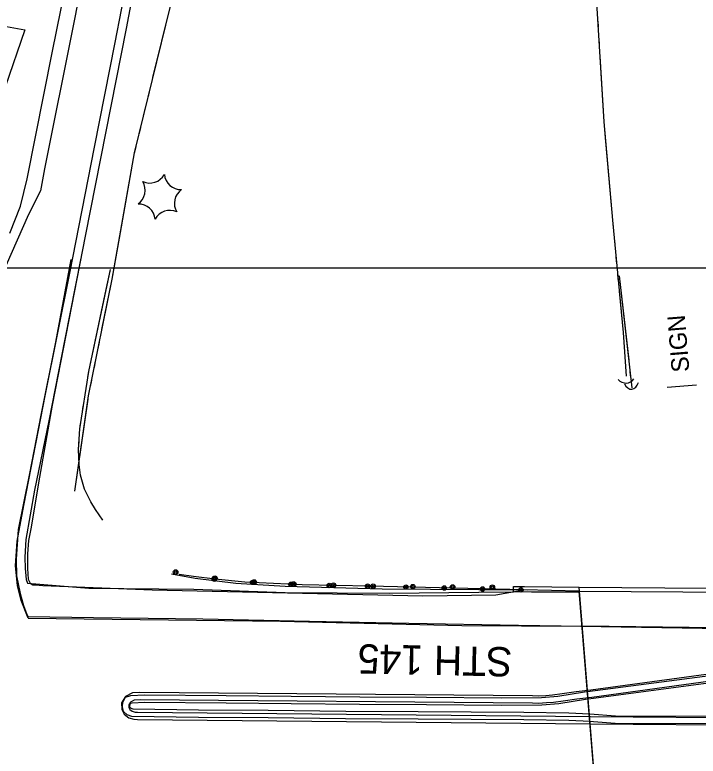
# Model space of a CAD drawing. Extents: x 353423 to 364002, y 127000 to 201942.
# Drawn here: x 361162.9 to 361396.1, y 133333.3 to 133586.3 of the extents above; entities that cross this region are included whole.
import ezdxf

# ---------------------------------------------------------------- set-up
doc = ezdxf.new("R2010")
doc.units = 0
for name, color, linetype in [('E_DTM_SlopeBottom', 7, 'Continuous'), ('E_DTM_SlopeTop', 7, 'Continuous'), ('E_FEN_Generic', 7, 'Continuous'), ('E_LAND_BrushLine', 7, 'Continuous'), ('E_LAND_TreeLine', 7, 'Continuous'), ('E_MISCPROP', 7, 'Continuous'), ('E_RW_IP', 7, 'Continuous'), ('E_STRUCT_WingWall', 7, 'Continuous')]:
    doc.layers.add(name, color=color, linetype=linetype)

msp = doc.modelspace()

# ---------------------------------------------------------------- linework, layer by layer
at = {"layer": 'E_DTM_SlopeBottom'}
for points in [[(361355.65, 133389.23), (361339.27, 133389.21), (361333.11, 133389.39), (361333.16, 133391.23), (361336.89, 133391.16), (361355.51, 133390.93)], [(361355.53, 133389.62), (361336.6, 133390.01)], [(361361.31, 133318.54), (361355.53, 133389.62), (361603.51, 133387.96), (361608.52, 133316.82), (361361.31, 133318.54)]]:
    msp.add_lwpolyline(points, dxfattribs=at)
msp.add_lwpolyline([(361355.51, 133390.93), (361603.68, 133389.08), (361610.01, 133317.21), (361361.37, 133319.02)], close=True, dxfattribs=at)
msp.add_arc((361371.46, 133463.95), 3.34, 219.7354, 325.975, dxfattribs=at)
msp.add_ellipse((361373.05, 133463.71), major_axis=(0.49, -5.19), ratio=0.577882, start_param=5.356056, end_param=7.210287, dxfattribs=at)
at = {"layer": 'E_DTM_SlopeTop'}
for points in [[(361161.2, 133511.76), (361164.87, 133521.02), (361167.15, 133530.37), (361175.78, 133573.92), (361184.33, 133616.03), (361194.88, 133670.98), (361203.38, 133713.36), (361211.25, 133753.17), (361222.88, 133811.54), (361233.82, 133867.85), (361244.6, 133921.39), (361254.5, 133972.67), (361264.3, 134021.69), (361273.68, 134072.57), (361285.45, 134133.01), (361294.9, 134181.59), (361300.01, 134213.11), (361305.57, 134250.02), (361310.47, 134288.69), (361314.36, 134329.52), (361317.47, 134371.73), (361319.29, 134413.15), (361320.08, 134455.19)], [(361325.19, 134423.75), (361323.86, 134393.44), (361322.14, 134362.44), (361319.97, 134333.33), (361317.58, 134307.07), (361313.56, 134270.44), (361309.9, 134242.61), (361304.84, 134208.49), (361298.85, 134174.07), (361290.43, 134130.24), (361280.4, 134078.31), (361268.57, 134018.15), (361257.14, 133960.29), (361246.81, 133907.92), (361238.31, 133863.33), (361226.57, 133804.86), (361210.12, 133721.09), (361193.74, 133637.94), (361182.79, 133582.49), (361172.98, 133533.73), (361171.68, 133526.22), (361167.62, 133518.1), (361155.87, 133491.9)], [(361167.5, 133380.42), (361165.03, 133386.4), (361163.77, 133391.43), (361163.16, 133398.27), (361163.7, 133406.62), (361166.01, 133418.79), (361173.35, 133456.82), (361181.62, 133498.12), (361190.11, 133541.13), (361197.12, 133576.88), (361203.68, 133610.4), (361210.61, 133645.03), (361218.41, 133684.58), (361226.95, 133729.63), (361235.37, 133771.13), (361242.87, 133809.04), (361251.1, 133851.77), (361262.21, 133907.51), (361271.14, 133953.18), (361279.63, 133997.13)], [(361212.74, 133644.32), (361200.9, 133581.68), (361186.88, 133510.81), (361175.6, 133453.08), (361171.01, 133426.6), (361168.46, 133411.39), (361167.6, 133406.84), (361167.27, 133402.36), (361167.24, 133397.3), (361167.45, 133393.73), (361168.09, 133392.36), (361169.04, 133391.8), (361169.9, 133391.73), (361172.44, 133391.58), (361209.74, 133390.08), (361302.21, 133388.01), (361327.05, 133388.3), (361336.6, 133390.01)], [(361182.07, 133502.82), (361176.75, 133474.54), (361171.8, 133449.71), (361167.85, 133429.15), (361164.05, 133410.65), (361163.41, 133400.48), (361163.49, 133394.87), (361164.74, 133388.8), (361165.86, 133384.7), (361166.6, 133382.57), (361167.24, 133381.17), (361167.45, 133380.95), (361189.71, 133380.56), (361227.11, 133380.17), (361263.44, 133379.42), (361297.41, 133378.72), (361334.81, 133378.01), (361356.64, 133377.66)], [(361185.4, 133503.3), (361180.02, 133475.62), (361174.5, 133447.77), (361169.61, 133424.09), (361166.6, 133407.18), (361166.35, 133401.15), (361166.44, 133397.36), (361166.81, 133393.53), (361167.21, 133392.34), (361188.19, 133390.63), (361223.99, 133390.27), (361255.16, 133389.18), (361290.64, 133388.87), (361321.31, 133389.25), (361333.11, 133389.39)], [(361167.5, 133380.42), (361253.61, 133379.34), (361315.53, 133377.91), (361356.05, 133377.66), (361432.08, 133376.45), (361503.32, 133375.81), (361604.66, 133374.88), (361651.83, 133374.71), (361699.96, 133379.58), (361741.02, 133383.8), (361757.71, 133385.96), (361777.79, 133388.8), (361784.51, 133392.68), (361787.47, 133396.07), (361789.75, 133400.8)], [(361604.92, 133375.03), (361553.24, 133375.77), (361494.89, 133376.2), (361445.02, 133376.58), (361402.18, 133377.06), (361356.64, 133377.66)], [(361422.26, 133364.4), (361359.56, 133355.8), (361354.47, 133355.2), (361349.68, 133354.55), (361346.45, 133354.1), (361344.2, 133353.93), (361341.62, 133353.81), (361339.62, 133353.86), (361205.6, 133355.04), (361203.02, 133354.86), (361200.65, 133353.68), (361199.33, 133351.48), (361199.38, 133349.27), (361200.24, 133347.64), (361201.77, 133346.41), (361203.55, 133345.87), (361204.75, 133345.81), (361359.34, 133344.28), (361476.15, 133343.39)], [(361358.35, 133355.33), (361401.02, 133360.96), (361422.65, 133363.88), (361424.79, 133364.16), (361426.4, 133364.3), (361429.76, 133364.33), (361471.17, 133364.09), (361506.89, 133363.89), (361542.55, 133363.58), (361577.03, 133363.29), (361606.15, 133363.08)], [(361422.61, 133361.92), (361359.88, 133353.32), (361354.78, 133352.72), (361350.03, 133352.07), (361346.71, 133351.61), (361344.35, 133351.44), (361341.64, 133351.3), (361339.57, 133351.36), (361205.68, 133352.54), (361203.69, 133352.4), (361202.42, 133351.77), (361201.84, 133350.81), (361201.86, 133349.92), (361202.21, 133349.26), (361202.96, 133348.66), (361203.98, 133348.35), (361204.82, 133348.31), (361359.36, 133346.78), (361476.16, 133345.89)], [(361358.68, 133352.85), (361401.35, 133358.49), (361422.98, 133361.4), (361425.06, 133361.67), (361426.52, 133361.8), (361429.76, 133361.83), (361471.16, 133361.59), (361506.87, 133361.39), (361542.53, 133361.08), (361577.01, 133360.79), (361606.13, 133360.58)], [(361359.26, 133345.16), (361351.97, 133345.41), (361336.63, 133345.66), (361318.63, 133345.8), (361300.53, 133345.9), (361275.82, 133345.98), (361249.36, 133346.4), (361225.54, 133346.49), (361202.85, 133346.81), (361201.26, 133347.36), (361200, 133348.51), (361199.65, 133350.13), (361199.8, 133351.74), (361200.64, 133353.42), (361202.49, 133354.03), (361207.12, 133354.17), (361235.02, 133353.99), (361257.23, 133353.79), (361280.61, 133353.57), (361303.44, 133353.43), (361329.01, 133353.18), (361342.7, 133353.26), (361348.26, 133353.73), (361357.32, 133355.2), (361358.44, 133355.34)], [(361606.49, 133356.84), (361573.93, 133352.19), (361538.96, 133347.29), (361529.64, 133346.28), (361525.55, 133346.16), (361504.97, 133346.33), (361459.87, 133346.6), (361417.29, 133346.86), (361367.92, 133346.91), (361359.18, 133347.66)], [(361359.06, 133347.66), (361352.03, 133347.91), (361336.66, 133348.16), (361318.65, 133348.3), (361300.54, 133348.4), (361275.84, 133348.48), (361249.38, 133348.9), (361225.56, 133348.99), (361203.29, 133349.3), (361202.56, 133349.55), (361202.27, 133349.82), (361202.17, 133350.28), (361202.24, 133351.05), (361202.41, 133351.37), (361202.92, 133351.54), (361207.15, 133351.67), (361235, 133351.49), (361257.2, 133351.29), (361280.6, 133351.07), (361303.42, 133350.93), (361329, 133350.68), (361342.81, 133350.76), (361348.57, 133351.25), (361357.67, 133352.73), (361358.64, 133352.84)], [(361606.84, 133354.36), (361574.28, 133349.72), (361539.27, 133344.8), (361529.81, 133343.78), (361525.58, 133343.66), (361504.95, 133343.83), (361459.85, 133344.1), (361417.28, 133344.36), (361367.81, 133344.41), (361358.96, 133345.17)]]:
    msp.add_lwpolyline(points, dxfattribs=at)
at = {"layer": 'E_FEN_Generic'}
for centre, start, end in [((361208.93, 133534.58), 245.4671, 331.232), ((361219.64, 133532.37), 185.4671, 271.232), ((361201.65, 133526.4), 305.4671, 31.232), ((361223.09, 133521.98), 125.4671, 211.232), ((361205.1, 133516.01), 5.4671, 91.232), ((361215.81, 133513.81), 65.4671, 151.232)]:
    msp.add_arc(centre, 5.72, start, end, dxfattribs=at)
at = {"layer": 'E_LAND_BrushLine'}
msp.add_lwpolyline([(361395.59, 133459.94), (361385.51, 133459.07)], dxfattribs=at)
at = {"layer": 'E_LAND_TreeLine'}
msp.add_line((360000, 133500), (364000, 133500), dxfattribs=at)
msp.add_line((360000, 133500), (364000, 133500), dxfattribs=at)
at = {"layer": 'E_MISCPROP'}
for points in [[(361160.04, 133582.27), (361166.33, 133581.22)], [(361166.33, 133581.22), (361159.63, 133561.57)], [(361216.4, 133395.57), (361224.48, 133394.09), (361238.3, 133392.3), (361255.18, 133391.29), (361288.32, 133390.43), (361337.81, 133390.04)], [(361216.4, 133395.57), (361224.48, 133394.09), (361238.3, 133392.3), (361255.18, 133391.29), (361288.32, 133390.43), (361337.81, 133390.04)], [(361336.6, 133390.01), (361283.99, 133391.31), (361260.95, 133391.72), (361241.4, 133392.73), (361231.28, 133393.65), (361223.83, 133394.6), (361219.04, 133395.27)], [(361336.6, 133390.01), (361283.99, 133391.31), (361260.95, 133391.72), (361241.4, 133392.73), (361231.28, 133393.65), (361223.83, 133394.6), (361219.04, 133395.27)]]:
    msp.add_lwpolyline(points, dxfattribs=at)
for centre, radius in [((361217.79, 133396.12), 0.79), ((361217.84, 133396.11), 0.398), ((361231.05, 133393.68), 0.762), ((361231.15, 133394.02), 0.79), ((361231.05, 133393.68), 0.384), ((361231.19, 133394.02), 0.398), ((361244.09, 133392.59), 0.762), ((361244.09, 133392.59), 0.384), ((361244.58, 133392.72), 0.79), ((361244.63, 133392.71), 0.398), ((361257.15, 133391.92), 0.762), ((361258.1, 133392.01), 0.79), ((361258.14, 133392), 0.398), ((361271.66, 133391.65), 0.79), ((361257.15, 133391.91), 0.384), ((361270.23, 133391.55), 0.762), ((361270.23, 133391.55), 0.384), ((361271.7, 133391.65), 0.398), ((361283.31, 133391.32), 0.762), ((361283.31, 133391.32), 0.384), ((361285.22, 133391.3), 0.79), ((361285.26, 133391.3), 0.398), ((361296.39, 133391), 0.762), ((361296.39, 133391), 0.384), ((361298.76, 133391.14), 0.79), ((361298.81, 133391.14), 0.398), ((361309.47, 133390.68), 0.762), ((361309.47, 133390.68), 0.384), ((361312.33, 133391.03), 0.79), ((361312.37, 133391.03), 0.398), ((361322.55, 133390.35), 0.762), ((361322.55, 133390.35), 0.384), ((361325.89, 133390.93), 0.79), ((361325.93, 133390.93), 0.398), ((361335.63, 133390.03), 0.762), ((361335.63, 133390.03), 0.384)]:
    msp.add_circle(centre, radius, dxfattribs=at)
at = {"layer": 'E_STRUCT_WingWall'}
for points in [[(361371.71, 133462.96), (361370.6, 133477.9), (361367.1, 133514.99), (361364.06, 133549.79), (361361.49, 133592.36), (361358.63, 133629.16), (361354.56, 133669.33), (361353.15, 133703.14), (361349.12, 133739.04), (361345.47, 133777.8), (361339.3, 133838.18), (361335.59, 133864.98), (361335.1, 133874.49), (361336.05, 133891.61), (361336.97, 133904.11), (361337.5, 133918.99), (361337.53, 133930.55), (361338.41, 133940.77), (361338.73, 133952.56), (361338.74, 133962.69)], [(361183.35, 133423.68), (361188.1, 133456.21), (361196.1, 133496.06), (361203.75, 133539.14), (361215.98, 133589.23), (361225.78, 133635.18), (361236.16, 133684.07), (361247.27, 133730.28), (361252.54, 133749.8), (361256.37, 133765.19), (361255.68, 133765.63), (361254.89, 133765.78)], [(361210.03, 133564.86), (361215.98, 133589.23), (361217.38, 133595.82)], [(361362.11, 133582.17), (361361.98, 133584.18)], [(361362.47, 133576.15), (361362.35, 133578.16)], [(361364.65, 133543.06), (361364.06, 133549.79), (361362.71, 133572.14)], [(361208.47, 133558.46), (361208.99, 133560.6)], [(361206.91, 133552.07), (361207.43, 133554.2)], [(361205.34, 133545.67), (361205.86, 133547.8)], [(361367.19, 133514.02), (361367.1, 133514.99), (361364.65, 133543.06)], [(361198.59, 133510.11), (361203.75, 133539.14), (361204.3, 133541.41)], [(361192.65, 133478.85), (361196.1, 133496.06), (361198.59, 133510.11)], [(361367.76, 133508.02), (361367.57, 133510.02)], [(361368.32, 133502.01), (361368.13, 133504.01)], [(361192.91, 133413.8), (361190.42, 133417.44), (361188.88, 133420.05), (361186.66, 133424.39), (361185.27, 133429.14), (361184.82, 133432.87), (361184.65, 133437.95), (361185.04, 133445.05), (361188.15, 133464.56), (361195.52, 133499.37)], [(361193.75, 133491.01), (361195.52, 133499.37)], [(361368.89, 133496.01), (361368.7, 133498.01)], [(361369.2, 133497.26), (361373.48, 133458.99)], [(361369.2, 133497.26), (361372.42, 133468.44)], [(361371.71, 133462.96), (361370.6, 133477.9), (361369.27, 133492)], [(361187.84, 133462.62), (361188.15, 133464.56), (361193.75, 133491.01)], [(361191.35, 133472.4), (361191.78, 133474.55)], [(361190.06, 133465.94), (361190.49, 133468.1)], [(361372.86, 133464.46), (361373.09, 133462.47)], [(361188.76, 133459.49), (361189.19, 133461.64)], [(361186.89, 133456.69), (361187.21, 133458.67)], [(361183.35, 133423.68), (361187.95, 133455.17)], [(361185.95, 133450.77), (361186.26, 133452.74)], [(361185.03, 133444.84), (361185.04, 133445.05), (361185.32, 133446.82)], [(361192.91, 133413.8), (361190.42, 133417.44), (361188.88, 133420.05), (361186.66, 133424.39), (361185.27, 133429.14), (361184.82, 133432.87), (361184.65, 133437.95), (361184.81, 133440.85)]]:
    msp.add_lwpolyline(points, dxfattribs=at)

# ---------------------------------------------------------------- texts
at = {"layer": 'E_LAND_BrushLine'}
msp.add_text('SIGN', height=6, rotation=94.64, dxfattribs=at).set_placement((361393.16, 133464.55))
at = {"layer": 'E_RW_IP'}
msp.add_text('STH 145', height=10, rotation=178.8079, dxfattribs=at).set_placement((361332.8, 133370.43))

doc.saveas('drawing.dxf')
